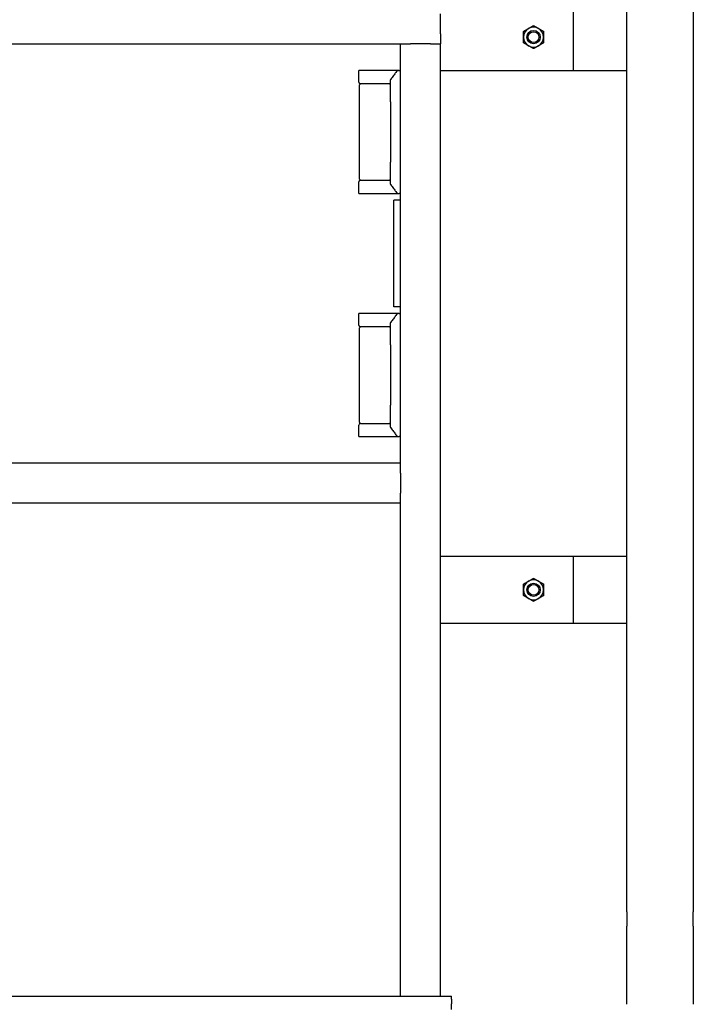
# Model space of a CAD drawing. Header units: inches. Extents: x 18 to 846, y -67 to 561.
# Tile 530 of 656: x 568 to 594, y 192 to 229. Entities that reach past the tile are written whole.
import ezdxf

# ---------------------------------------------------------------- set-up
doc = ezdxf.new("R2010")
doc.units = ezdxf.units.IN
doc.header["$LTSCALE"] = 24
doc.header["$MEASUREMENT"] = 0
doc.layers.add('Visible (ANSI)', color=7, linetype='Continuous', lineweight=30)

msp = doc.modelspace()

# ---------------------------------------------------------------- linework, layer by layer
at = {"layer": 'Visible (ANSI)'}
for p, q in [((589.25843, 227.29286), (589.25843, 229.79286)), ((591.25843, 195.69819), (591.25843, 229.79286)), ((591.25843, 227.29286), (591.25843, 229.79286)), ((593.75843, 229.79286), (593.75843, 195.69819)), ((584.25843, 228.66786), (584.25843, 229.41786)), ((584.25843, 228.66786), (584.25843, 228.29286)), ((546.25843, 228.29286), (582.75843, 228.29286)), ((582.75843, 228.29286), (583.13343, 228.29286)), ((582.75843, 212.54286), (582.75843, 228.29286)), ((583.88343, 228.29286), (583.13343, 228.29286)), ((583.88343, 228.29286), (584.25843, 228.29286)), ((584.25843, 192.54286), (584.25843, 228.29286)), ((582.64696, 227.29286), (581.19175, 227.29286)), ((581.19175, 226.85536), (581.19175, 227.29286)), ((582.64696, 227.29286), (582.66337, 227.29286)), ((582.71485, 227.29286), (582.66337, 227.29286)), ((582.71485, 227.29286), (582.75843, 227.29286)), ((584.25843, 227.29286), (589.25843, 227.29286)), ((589.25843, 227.29286), (591.25843, 227.29286)), ((581.223, 223.20953), (581.223, 226.7512)), ((582.09492, 226.79286), (581.25425, 226.79286)), ((582.34176, 226.79286), (582.09492, 226.79286)), ((582.38343, 226.11531), (582.38343, 226.93939)), ((582.38343, 226.11531), (582.38343, 223.84542)), ((582.38343, 223.02134), (582.38343, 223.84542)), ((581.19175, 222.66786), (581.19175, 223.10536)), ((581.25425, 223.16786), (582.09492, 223.16786)), ((582.09492, 223.16786), (582.34176, 223.16786)), ((581.19175, 222.66786), (582.64696, 222.66786)), ((582.66337, 222.66786), (582.64696, 222.66786)), ((582.66337, 222.66786), (582.71485, 222.66786)), ((582.75843, 222.66786), (582.71485, 222.66786)), ((582.75843, 222.41786), (582.50843, 222.41786)), ((582.50843, 218.41786), (582.50843, 222.41786)), ((582.64696, 218.16786), (581.19175, 218.16786)), ((581.19175, 217.73036), (581.19175, 218.16786)), ((582.75843, 218.41786), (582.50843, 218.41786)), ((582.64696, 218.16786), (582.66337, 218.16786)), ((582.71485, 218.16786), (582.66337, 218.16786)), ((582.71485, 218.16786), (582.75843, 218.16786)), ((582.38343, 216.99031), (582.38343, 217.81439)), ((581.223, 214.08453), (581.223, 217.6262)), ((582.09492, 217.66786), (581.25425, 217.66786)), ((582.34176, 217.66786), (582.09492, 217.66786)), ((582.38343, 216.99031), (582.38343, 214.72042)), ((582.38343, 213.89634), (582.38343, 214.72042)), ((581.25425, 214.04286), (582.09492, 214.04286)), ((582.09492, 214.04286), (582.34176, 214.04286)), ((581.19175, 213.54286), (581.19175, 213.98036)), ((581.19175, 213.54286), (582.64696, 213.54286)), ((582.66337, 213.54286), (582.64696, 213.54286)), ((582.66337, 213.54286), (582.71485, 213.54286)), ((582.75843, 213.54286), (582.71485, 213.54286)), ((582.75843, 212.54286), (546.25843, 212.54286)), ((582.75843, 212.16786), (582.75843, 212.54286)), ((582.75843, 212.16786), (582.75843, 211.41786)), ((582.75843, 211.04286), (582.75843, 211.41786)), ((582.75843, 211.04286), (546.25843, 211.04286)), ((582.75843, 192.54286), (582.75843, 211.04286)), ((589.25843, 209.04286), (584.25843, 209.04286)), ((591.25843, 209.04286), (589.25843, 209.04286)), ((589.25843, 206.54286), (589.25843, 209.04286)), ((591.25843, 206.54286), (591.25843, 209.04286)), ((584.25843, 206.54286), (589.25843, 206.54286)), ((589.25843, 206.54286), (591.25843, 206.54286)), ((591.25843, 195.69819), (591.25843, 195.16786)), ((593.75843, 195.16786), (593.75843, 195.69819)), ((591.25843, 192.49737), (591.25843, 195.16786)), ((593.75843, 195.16786), (593.75843, 192.49737)), ((539.67843, 192.54286), (584.67843, 192.54286)), ((584.67843, 192.42185), (584.67843, 192.54286)), ((584.67843, 192.42185), (584.67843, 192.2527)), ((584.67843, 192.03676), (584.67843, 192.2527)), ((591.25843, 192.2322), (591.25843, 192.49737)), ((593.75843, 192.49737), (593.75843, 192.2322))]:
    msp.add_line(p, q, dxfattribs=at)
for centre, radius in [((587.75843, 228.54286), 0.25014), ((587.75843, 228.54286), 0.25), ((587.75843, 228.54286), 0.20281), ((587.75843, 207.79286), 0.25014), ((587.75843, 207.79286), 0.25), ((587.75843, 207.79286), 0.20281)]:
    msp.add_circle(centre, radius, dxfattribs=at)
for centre, radius, start, end in [((587.75843, 228.54286), 0.375, 120, 180), ((587.75843, 228.54286), 0.375, 60, 120), ((587.75843, 228.54286), 0.375, 0, 60), ((587.75843, 228.54286), 0.375, 180, 240), ((587.75843, 228.54286), 0.375, 300, 0), ((587.75843, 228.54286), 0.375, 240, 300), ((582.4251, 226.93939), 0.04167, 142.241974, 180), ((582.66337, 227.2512), 0.04167, 90, 142.9307), ((581.25425, 226.85536), 0.0625, 180, 270), ((581.26466, 226.7512), 0.04167, 90, 180), ((582.34176, 226.83453), 0.04167, 270, 0), ((581.25425, 223.10536), 0.0625, 90, 180), ((581.26466, 223.20953), 0.04167, 180, 270), ((582.34176, 223.1262), 0.04167, 0, 90), ((582.4251, 223.02134), 0.04167, 180, 217.758026), ((582.66337, 222.70953), 0.04167, 217.0693, 270), ((582.66337, 218.1262), 0.04167, 90, 142.9307), ((581.25425, 217.73036), 0.0625, 180, 270), ((582.4251, 217.81439), 0.04167, 142.241974, 180), ((581.26466, 217.6262), 0.04167, 90, 180), ((582.34176, 217.70953), 0.04167, 270, 0), ((581.25425, 213.98036), 0.0625, 90, 180), ((581.26466, 214.08453), 0.04167, 180, 270), ((582.34176, 214.0012), 0.04167, 0, 90), ((582.4251, 213.89634), 0.04167, 180, 217.758026), ((582.66337, 213.58453), 0.04167, 217.0693, 270), ((587.75843, 207.79286), 0.375, 120, 180), ((587.75843, 207.79286), 0.375, 60, 120), ((587.75843, 207.79286), 0.375, 0, 60), ((587.75843, 207.79286), 0.375, 180, 240), ((587.75843, 207.79286), 0.375, 300, 0), ((587.75843, 207.79286), 0.375, 240, 300)]:
    msp.add_arc(centre, radius, start, end, dxfattribs=at)
for points in [[(587.38343, 228.75937), (587.48391, 228.81738), (587.57093, 228.86762)], [(587.57093, 228.86762), (587.65795, 228.91786), (587.75843, 228.97588)], [(587.75843, 228.97588), (587.85891, 228.91786), (587.94593, 228.86762)], [(587.94593, 228.86762), (588.03295, 228.81738), (588.13343, 228.75937)], [(587.38343, 228.54286), (587.38343, 228.64335), (587.38343, 228.75937)], [(587.38343, 228.32636), (587.38343, 228.44238), (587.38343, 228.54286)], [(588.13343, 228.75937), (588.13343, 228.64335), (588.13343, 228.54286)], [(588.13343, 228.54286), (588.13343, 228.44238), (588.13343, 228.32636)], [(587.57093, 228.21811), (587.48391, 228.26835), (587.38343, 228.32636)], [(587.75843, 228.10985), (587.65795, 228.16786), (587.57093, 228.21811)], [(587.94593, 228.21811), (587.85891, 228.16786), (587.75843, 228.10985)], [(588.13343, 228.32636), (588.03295, 228.26835), (587.94593, 228.21811)], [(587.38343, 208.00937), (587.48391, 208.06738), (587.57093, 208.11762)], [(587.57093, 208.11762), (587.65795, 208.16786), (587.75843, 208.22588)], [(587.75843, 208.22588), (587.85891, 208.16786), (587.94593, 208.11762)], [(587.94593, 208.11762), (588.03295, 208.06738), (588.13343, 208.00937)], [(587.38343, 207.79286), (587.38343, 207.89335), (587.38343, 208.00937)], [(587.38343, 207.57636), (587.38343, 207.69238), (587.38343, 207.79286)], [(588.13343, 208.00937), (588.13343, 207.89335), (588.13343, 207.79286)], [(588.13343, 207.79286), (588.13343, 207.69238), (588.13343, 207.57636)], [(587.57093, 207.46811), (587.48391, 207.51835), (587.38343, 207.57636)], [(587.75843, 207.35985), (587.65795, 207.41786), (587.57093, 207.46811)], [(587.94593, 207.46811), (587.85891, 207.41786), (587.75843, 207.35985)], [(588.13343, 207.57636), (588.03295, 207.51835), (587.94593, 207.46811)]]:
    msp.add_rational_spline(points, [1, 1.0379548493, 1], degree=2, dxfattribs=at)
for points, knots in [([(582.63012, 227.27631), (582.61648, 227.25826), (582.60222, 227.23942), (582.57272, 227.20051), (582.55748, 227.18045), (582.5262, 227.13937), (582.51016, 227.11835), (582.47743, 227.07558), (582.46075, 227.05383), (582.42683, 227.00976), (582.40961, 226.98744), (582.39215, 226.9649)], [0.39491662, 0.39491662, 0.39491662, 0.39491662, 0.6293434, 0.6293434, 0.86377019, 0.86377019, 1.09819697, 1.09819697, 1.33262375, 1.33262375, 1.56705053, 1.56705053, 1.56705053, 1.56705053]), ([(582.68372, 227.27948), (582.68376, 227.27952), (582.6838, 227.27956), (582.68771, 227.28359), (582.69231, 227.28682), (582.70237, 227.29134), (582.70774, 227.29262), (582.71319, 227.29283)], [-0.0004125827, -0.0004125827, -0.0004125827, -0.0004125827, 0, 0, 0.0423918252, 0.0423918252, 0.0842937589, 0.0842937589, 0.0842937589, 0.0842937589]), ([(582.39215, 222.99583), (582.40961, 222.97329), (582.42683, 222.95097), (582.46075, 222.9069), (582.47743, 222.88515), (582.51016, 222.84238), (582.5262, 222.82136), (582.55748, 222.78028), (582.57272, 222.76022), (582.60222, 222.72131), (582.61648, 222.70247), (582.63012, 222.68442)], [0.61128923, 0.61128923, 0.61128923, 0.61128923, 0.84571601, 0.84571601, 1.0801428, 1.0801428, 1.31456958, 1.31456958, 1.54899636, 1.54899636, 1.78342314, 1.78342314, 1.78342314, 1.78342314]), ([(582.68372, 222.68125), (582.68376, 222.68121), (582.6838, 222.68117), (582.68771, 222.67714), (582.69231, 222.67391), (582.70237, 222.66939), (582.70774, 222.66811), (582.71319, 222.6679)], [-0.0846728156, -0.0846728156, -0.0846728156, -0.0846728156, -0.0842603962, -0.0842603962, -0.0418853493, -0.0418853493, 0, 0, 0, 0]), ([(582.63012, 218.15131), (582.61648, 218.13326), (582.60222, 218.11442), (582.57272, 218.07551), (582.55748, 218.05545), (582.5262, 218.01437), (582.51016, 217.99335), (582.47743, 217.95058), (582.46075, 217.92883), (582.42683, 217.88476), (582.40961, 217.86244), (582.39215, 217.8399)], [0.39491662, 0.39491662, 0.39491662, 0.39491662, 0.6293434, 0.6293434, 0.86377019, 0.86377019, 1.09819697, 1.09819697, 1.33262375, 1.33262375, 1.56705053, 1.56705053, 1.56705053, 1.56705053]), ([(582.68372, 218.15448), (582.68376, 218.15452), (582.6838, 218.15456), (582.68771, 218.15859), (582.69231, 218.16182), (582.70237, 218.16634), (582.70774, 218.16762), (582.71319, 218.16783)], [-0.0004125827, -0.0004125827, -0.0004125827, -0.0004125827, 0, 0, 0.0423918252, 0.0423918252, 0.0842937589, 0.0842937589, 0.0842937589, 0.0842937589]), ([(582.39215, 213.87083), (582.40961, 213.84829), (582.42683, 213.82597), (582.46075, 213.7819), (582.47743, 213.76015), (582.51016, 213.71738), (582.5262, 213.69636), (582.55748, 213.65528), (582.57272, 213.63522), (582.60222, 213.59631), (582.61648, 213.57747), (582.63012, 213.55942)], [0.61128923, 0.61128923, 0.61128923, 0.61128923, 0.84571601, 0.84571601, 1.0801428, 1.0801428, 1.31456958, 1.31456958, 1.54899636, 1.54899636, 1.78342314, 1.78342314, 1.78342314, 1.78342314]), ([(582.68372, 213.55625), (582.68376, 213.55621), (582.6838, 213.55617), (582.68771, 213.55214), (582.69231, 213.54891), (582.70237, 213.54439), (582.70774, 213.54311), (582.71319, 213.5429)], [-0.0846728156, -0.0846728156, -0.0846728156, -0.0846728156, -0.0842603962, -0.0842603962, -0.0418853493, -0.0418853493, 0, 0, 0, 0])]:
    msp.add_open_spline(points, degree=3, knots=knots, dxfattribs=at)
for points in [[(582.71319, 227.29283), (582.71374, 227.29285), (582.71429, 227.29286), (582.71485, 227.29286)], [(582.71485, 222.66786), (582.71429, 222.66786), (582.71374, 222.66788), (582.71319, 222.6679)], [(582.71319, 218.16783), (582.71374, 218.16785), (582.71429, 218.16786), (582.71485, 218.16786)], [(582.71485, 213.54286), (582.71429, 213.54286), (582.71374, 213.54288), (582.71319, 213.5429)]]:
    msp.add_open_spline(points, degree=3, dxfattribs=at)

doc.saveas('drawing.dxf')
